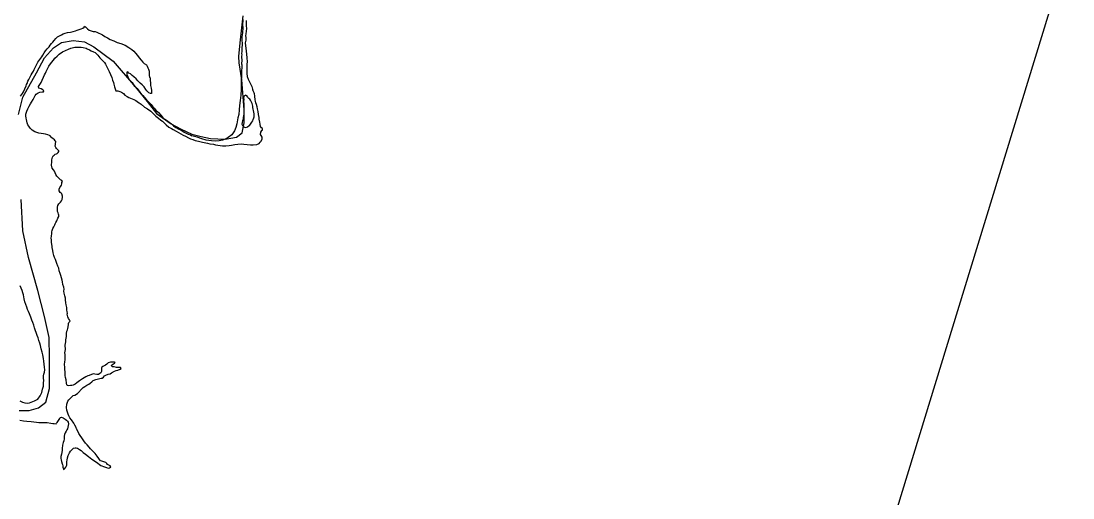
# Model space of a CAD drawing. Extents: x -939622 to -934245, y 1383184 to 1385301.
# Drawn here: x -935568.75 to -935529.98, y 1384203.12 to 1384220.72 of the extents above; entities that cross this region are included whole.
import ezdxf

# ---------------------------------------------------------------- set-up
doc = ezdxf.new("R2010")
doc.units = 0
for name, color, linetype in [('2', 7, 'Continuous'), ('9', 7, 'Continuous'), ('Level 2', 7, 'Continuous')]:
    doc.layers.add(name, color=color, linetype=linetype)

msp = doc.modelspace()

# ---------------------------------------------------------------- linework, layer by layer
at = {"layer": '2'}
for points in [[(-935561.23, 1384216.365), (-935560.815, 1384216.437), (-935560.599, 1384216.599), (-935560.527, 1384216.96), (-935560.527, 1384217.447), (-935560.617, 1384218.547), (-935560.707, 1384219.178), (-935560.725, 1384219.413), (-935560.671, 1384219.918), (-935560.563, 1384220.91)], [(-935568.842, 1384217.27), (-935568.682, 1384217.912), (-935568.177, 1384218.807), (-935567.879, 1384219.357), (-935567.558, 1384219.724), (-935567.26, 1384219.931), (-935566.824, 1384219.999), (-935566.412, 1384219.954), (-935566.068, 1384219.77), (-935565.357, 1384219.243), (-935564.532, 1384218.279), (-935564.096, 1384217.752), (-935563.754, 1384217.303), (-935563.213, 1384216.924), (-935562.853, 1384216.725), (-935562.456, 1384216.545), (-935562.113, 1384216.455), (-935561.771, 1384216.383), (-935561.23, 1384216.365)], [(-935568.819, 1384206.353), (-935568.452, 1384206.353), (-935568.108, 1384206.445), (-935567.833, 1384206.652), (-935567.696, 1384207.156), (-935567.696, 1384208.303), (-935567.719, 1384209.037), (-935567.879, 1384209.816), (-935568.131, 1384210.78), (-935568.475, 1384211.995), (-935568.682, 1384212.981), (-935568.75, 1384214.128)]]:
    msp.add_lwpolyline(points, dxfattribs=at)
at = {"layer": '9'}
for points in [[(-935560.61, 1384219.121), (-935560.604, 1384219.304), (-935560.607, 1384219.364), (-935560.607, 1384219.418), (-935560.604, 1384219.469), (-935560.607, 1384219.52), (-935560.601, 1384219.595), (-935560.595, 1384219.679), (-935560.598, 1384219.745), (-935560.589, 1384219.832), (-935560.592, 1384219.913), (-935560.598, 1384219.985), (-935560.601, 1384220.066), (-935560.599, 1384220.136), (-935560.584, 1384220.214), (-935560.581, 1384220.286), (-935560.575, 1384220.352), (-935560.569, 1384220.403), (-935560.569, 1384220.46), (-935560.569, 1384220.502), (-935560.575, 1384220.559), (-935560.581, 1384220.634), (-935560.569, 1384220.709), (-935560.569, 1384220.781)], [(-935560.453, 1384220.734), (-935560.452, 1384220.644), (-935560.448, 1384220.536), (-935560.441, 1384220.446), (-935560.447, 1384220.34), (-935560.467, 1384220.247), (-935560.475, 1384220.175), (-935560.462, 1384220.109), (-935560.471, 1384220.016), (-935560.488, 1384219.916), (-935560.481, 1384219.808), (-935560.462, 1384219.712), (-935560.452, 1384219.61), (-935560.445, 1384219.499), (-935560.432, 1384219.361), (-935560.422, 1384219.214), (-935560.43, 1384219.127), (-935560.426, 1384219.042), (-935560.434, 1384218.94), (-935560.434, 1384218.877), (-935560.43, 1384218.784), (-935560.411, 1384218.667), (-935560.377, 1384218.58), (-935560.325, 1384218.473), (-935560.279, 1384218.38), (-935560.249, 1384218.302), (-935560.215, 1384218.206), (-935560.203, 1384218.173)], [(-935568.765, 1384217.95), (-935568.732, 1384217.999), (-935568.69, 1384218.05), (-935568.661, 1384218.11), (-935568.611, 1384218.222), (-935568.564, 1384218.328), (-935568.544, 1384218.376), (-935568.526, 1384218.418), (-935568.494, 1384218.503), (-935568.467, 1384218.566), (-935568.417, 1384218.666), (-935568.379, 1384218.732), (-935568.335, 1384218.799), (-935568.293, 1384218.865), (-935568.264, 1384218.932), (-935568.134, 1384219.206), (-935568.06, 1384219.297), (-935567.983, 1384219.4), (-935567.942, 1384219.458), (-935567.892, 1384219.545), (-935567.844, 1384219.624), (-935567.785, 1384219.697), (-935567.714, 1384219.77), (-935567.672, 1384219.83), (-935567.628, 1384219.888), (-935567.578, 1384219.945), (-935567.524, 1384220.003), (-935567.462, 1384220.076), (-935567.411, 1384220.13), (-935567.334, 1384220.17), (-935567.262, 1384220.213), (-935567.197, 1384220.252), (-935567.119, 1384220.277), (-935567.041, 1384220.296), (-935566.922, 1384220.312), (-935566.823, 1384220.334), (-935566.745, 1384220.359), (-935566.676, 1384220.384), (-935566.602, 1384220.406)], [(-935566.602, 1384220.406), (-935566.539, 1384220.427), (-935566.473, 1384220.455), (-935566.429, 1384220.497), (-935566.417, 1384220.525), (-935566.378, 1384220.507), (-935566.336, 1384220.468), (-935566.305, 1384220.433), (-935566.245, 1384220.382), (-935566.17, 1384220.353), (-935566.086, 1384220.336), (-935566.014, 1384220.327), (-935565.96, 1384220.313), (-935565.881, 1384220.274), (-935565.824, 1384220.251), (-935565.743, 1384220.21), (-935565.665, 1384220.153), (-935565.568, 1384220.097), (-935565.469, 1384220.041), (-935565.331, 1384219.985), (-935565.207, 1384219.927), (-935565.075, 1384219.889), (-935564.907, 1384219.83), (-935564.777, 1384219.742), (-935564.672, 1384219.67), (-935564.593, 1384219.611), (-935564.533, 1384219.534), (-935564.463, 1384219.453), (-935564.396, 1384219.367), (-935564.324, 1384219.28), (-935564.263, 1384219.206), (-935564.209, 1384219.155), (-935564.13, 1384219.102), (-935564.097, 1384219.057), (-935564.075, 1384218.994), (-935564.054, 1384218.937), (-935564.032, 1384218.875), (-935564.029, 1384218.814), (-935564.022, 1384218.712), (-935564.015, 1384218.646), (-935563.991, 1384218.617), (-935563.993, 1384218.517), (-935563.975, 1384218.445), (-935563.983, 1384218.346), (-935563.958, 1384218.247), (-935563.942, 1384218.154), (-935563.939, 1384218.094), (-935563.947, 1384218.043), (-935563.983, 1384218.049), (-935564.046, 1384218.075), (-935564.11, 1384218.147), (-935564.152, 1384218.191), (-935564.21, 1384218.293), (-935564.28, 1384218.367), (-935564.358, 1384218.43), (-935564.44, 1384218.516), (-935564.512, 1384218.587), (-935564.591, 1384218.662), (-935564.651, 1384218.712), (-935564.721, 1384218.766), (-935564.781, 1384218.801), (-935564.82, 1384218.84), (-935564.856, 1384218.827), (-935564.852, 1384218.743), (-935564.809, 1384218.656), (-935564.767, 1384218.564), (-935564.712, 1384218.513), (-935564.655, 1384218.451), (-935564.585, 1384218.331), (-935564.534, 1384218.293), (-935564.47, 1384218.224), (-935564.4, 1384218.135), (-935564.355, 1384218.081), (-935564.261, 1384217.977), (-935564.195, 1384217.902), (-935564.125, 1384217.816), (-935564.052, 1384217.732), (-935563.952, 1384217.634), (-935563.898, 1384217.554), (-935563.849, 1384217.503), (-935563.78, 1384217.432), (-935563.686, 1384217.348), (-935563.595, 1384217.25), (-935563.517, 1384217.14), (-935563.456, 1384217.098), (-935563.357, 1384217.033), (-935563.293, 1384216.983), (-935563.206, 1384216.921), (-935563.13, 1384216.846), (-935563.046, 1384216.79), (-935562.956, 1384216.746), (-935562.853, 1384216.69), (-935562.793, 1384216.654), (-935562.733, 1384216.619), (-935562.643, 1384216.575), (-935562.588, 1384216.548), (-935562.501, 1384216.516), (-935562.456, 1384216.486)], [(-935567.622, 1384215.434), (-935567.613, 1384215.489), (-935567.617, 1384215.564), (-935567.614, 1384215.594), (-935567.606, 1384215.642), (-935567.588, 1384215.693), (-935567.567, 1384215.744), (-935567.532, 1384215.775), (-935567.496, 1384215.802), (-935567.445, 1384215.821), (-935567.421, 1384215.836), (-935567.383, 1384215.863), (-935567.356, 1384215.9), (-935567.362, 1384215.933), (-935567.402, 1384215.974), (-935567.441, 1384216.013), (-935567.471, 1384216.052), (-935567.49, 1384216.106), (-935567.481, 1384216.163), (-935567.476, 1384216.19), (-935567.473, 1384216.28), (-935567.488, 1384216.301), (-935567.513, 1384216.334), (-935567.573, 1384216.387), (-935567.609, 1384216.414), (-935567.676, 1384216.477), (-935567.703, 1384216.491), (-935567.763, 1384216.521), (-935567.847, 1384216.544), (-935567.916, 1384216.555), (-935568.096, 1384216.584), (-935568.24, 1384216.63), (-935568.337, 1384216.689), (-935568.418, 1384216.761), (-935568.464, 1384216.841), (-935568.5, 1384216.889), (-935568.525, 1384216.967), (-935568.553, 1384217.081), (-935568.566, 1384217.141), (-935568.569, 1384217.222), (-935568.567, 1384217.285), (-935568.535, 1384217.397), (-935568.494, 1384217.481), (-935568.447, 1384217.578), (-935568.396, 1384217.659), (-935568.361, 1384217.726), (-935568.302, 1384217.82), (-935568.27, 1384217.895), (-935568.225, 1384217.971), (-935568.187, 1384218.025), (-935568.121, 1384218.068), (-935568.059, 1384218.092), (-935567.966, 1384218.108), (-935567.924, 1384218.112), (-935567.909, 1384218.145), (-935567.952, 1384218.181), (-935568.003, 1384218.219), (-935568.096, 1384218.242), (-935568.111, 1384218.302), (-935568.058, 1384218.375), (-935568.011, 1384218.45), (-935567.97, 1384218.538), (-935567.917, 1384218.647), (-935567.881, 1384218.731), (-935567.852, 1384218.792), (-935567.82, 1384218.852), (-935567.722, 1384219.048), (-935567.628, 1384219.187), (-935567.554, 1384219.281), (-935567.503, 1384219.348), (-935567.423, 1384219.424), (-935567.34, 1384219.497), (-935567.218, 1384219.579), (-935567.116, 1384219.634), (-935567, 1384219.686), (-935566.91, 1384219.723), (-935566.77, 1384219.749), (-935566.668, 1384219.759), (-935566.539, 1384219.754), (-935566.461, 1384219.746), (-935566.347, 1384219.714), (-935566.314, 1384219.696), (-935566.227, 1384219.655), (-935566.166, 1384219.62), (-935566.085, 1384219.584), (-935566.019, 1384219.552), (-935565.989, 1384219.537), (-935565.916, 1384219.463), (-935565.84, 1384219.358), (-935565.783, 1384219.299), (-935565.677, 1384219.195), (-935565.638, 1384219.132), (-935565.601, 1384219.057), (-935565.543, 1384218.935), (-935565.5, 1384218.851), (-935565.452, 1384218.749), (-935565.409, 1384218.635), (-935565.375, 1384218.54), (-935565.341, 1384218.45), (-935565.328, 1384218.384), (-935565.301, 1384218.297)], [(-935560.61, 1384219.121), (-935560.642, 1384218.427)], [(-935565.301, 1384218.297), (-935565.279, 1384218.216), (-935565.254, 1384218.144), (-935565.182, 1384218.142), (-935565.107, 1384218.122), (-935565.047, 1384218.092), (-935564.978, 1384218.039), (-935564.92, 1384217.982), (-935564.833, 1384217.932), (-935564.773, 1384217.897), (-935564.658, 1384217.847), (-935564.598, 1384217.823), (-935564.52, 1384217.782), (-935564.421, 1384217.711), (-935564.399, 1384217.696), (-935564.324, 1384217.646), (-935564.203, 1384217.536), (-935564.095, 1384217.474), (-935563.971, 1384217.391), (-935563.893, 1384217.316), (-935563.778, 1384217.209), (-935563.681, 1384217.129), (-935563.594, 1384217.055), (-935563.534, 1384217.019), (-935563.482, 1384216.975), (-935563.398, 1384216.892), (-935563.304, 1384216.808), (-935563.208, 1384216.752), (-935563.141, 1384216.714), (-935563.033, 1384216.652), (-935562.949, 1384216.605), (-935562.864, 1384216.551), (-935562.771, 1384216.504), (-935562.693, 1384216.466), (-935562.578, 1384216.413), (-935562.503, 1384216.378), (-935562.419, 1384216.345), (-935562.335, 1384216.31), (-935562.215, 1384216.284), (-935562.068, 1384216.253), (-935561.872, 1384216.213), (-935561.797, 1384216.192), (-935561.662, 1384216.17), (-935561.578, 1384216.149), (-935561.5, 1384216.135), (-935561.413, 1384216.121), (-935561.329, 1384216.116), (-935561.227, 1384216.12), (-935561.197, 1384216.12), (-935561.084, 1384216.124), (-935560.988, 1384216.143), (-935560.868, 1384216.159), (-935560.754, 1384216.173), (-935560.635, 1384216.183), (-935560.533, 1384216.178), (-935560.416, 1384216.164), (-935560.293, 1384216.153), (-935560.194, 1384216.148), (-935560.056, 1384216.167), (-935559.979, 1384216.198), (-935559.94, 1384216.244), (-935559.901, 1384216.289), (-935559.86, 1384216.374), (-935559.864, 1384216.44), (-935559.894, 1384216.5), (-935559.922, 1384216.535), (-935559.913, 1384216.614), (-935559.878, 1384216.674), (-935559.854, 1384216.698), (-935559.855, 1384216.758), (-935559.882, 1384216.782), (-935559.921, 1384216.824), (-935559.94, 1384216.911), (-935559.949, 1384216.983), (-935559.968, 1384217.097), (-935559.978, 1384217.157), (-935559.997, 1384217.268), (-935560.01, 1384217.382), (-935560.032, 1384217.475), (-935560.05, 1384217.556), (-935560.069, 1384217.643), (-935560.094, 1384217.706), (-935560.109, 1384217.76), (-935560.122, 1384217.817), (-935560.125, 1384217.847), (-935560.128, 1384217.91), (-935560.132, 1384217.964), (-935560.141, 1384218.027), (-935560.157, 1384218.066), (-935560.186, 1384218.123)], [(-935560.641, 1384218.491), (-935560.642, 1384218.427), (-935560.643, 1384218.19), (-935560.654, 1384217.989), (-935560.676, 1384217.784), (-935560.701, 1384217.6), (-935560.715, 1384217.438), (-935560.722, 1384217.276), (-935560.754, 1384217.143), (-935560.8, 1384216.923), (-935560.832, 1384216.794), (-935560.882, 1384216.664), (-935560.979, 1384216.522), (-935561.116, 1384216.418), (-935561.223, 1384216.357), (-935561.328, 1384216.326), (-935561.448, 1384216.304), (-935561.585, 1384216.288), (-935561.735, 1384216.295), (-935561.924, 1384216.329), (-935562.087, 1384216.37), (-935562.258, 1384216.428), (-935562.456, 1384216.486)], [(-935560.522, 1384217.952), (-935560.539, 1384217.927), (-935560.545, 1384217.884), (-935560.541, 1384217.827), (-935560.547, 1384217.758), (-935560.54, 1384217.656), (-935560.542, 1384217.554), (-935560.541, 1384217.476), (-935560.543, 1384217.404), (-935560.54, 1384217.356), (-935560.542, 1384217.28), (-935560.554, 1384217.217), (-935560.562, 1384217.163), (-935560.568, 1384217.097), (-935560.585, 1384217.052), (-935560.606, 1384216.976), (-935560.614, 1384216.916), (-935560.593, 1384216.862), (-935560.55, 1384216.809), (-935560.514, 1384216.797), (-935560.463, 1384216.794), (-935560.409, 1384216.819), (-935560.347, 1384216.859), (-935560.32, 1384216.88), (-935560.29, 1384216.916), (-935560.27, 1384216.95), (-935560.243, 1384216.983), (-935560.211, 1384217.034), (-935560.19, 1384217.089), (-935560.17, 1384217.146), (-935560.164, 1384217.185), (-935560.158, 1384217.221), (-935560.159, 1384217.293), (-935560.166, 1384217.356), (-935560.181, 1384217.416), (-935560.193, 1384217.47), (-935560.206, 1384217.527), (-935560.206, 1384217.581), (-935560.222, 1384217.632), (-935560.234, 1384217.68), (-935560.256, 1384217.728), (-935560.271, 1384217.749), (-935560.289, 1384217.803), (-935560.32, 1384217.83), (-935560.35, 1384217.856), (-935560.374, 1384217.883), (-935560.395, 1384217.91), (-935560.426, 1384217.964), (-935560.431, 1384217.969)], [(-935560.518, 1384217.957), (-935560.522, 1384217.952)], [(-935560.465, 1384217.984), (-935560.518, 1384217.957)], [(-935560.465, 1384217.984), (-935560.431, 1384217.969)], [(-935560.186, 1384218.123), (-935560.203, 1384218.173)], [(-935567.115, 1384208.6), (-935567.119, 1384208.759), (-935567.102, 1384208.883), (-935567.1, 1384208.958), (-935567.08, 1384209.081), (-935567.069, 1384209.184), (-935567.061, 1384209.271), (-935567.037, 1384209.328), (-935567.02, 1384209.376), (-935567.014, 1384209.44), (-935567.006, 1384209.518), (-935567.003, 1384209.554), (-935566.983, 1384209.59), (-935566.959, 1384209.62), (-935566.944, 1384209.645), (-935566.966, 1384209.695), (-935566.999, 1384209.737), (-935567.027, 1384209.803), (-935567.045, 1384209.902), (-935567.04, 1384209.944), (-935567.046, 1384209.992), (-935567.056, 1384210.058), (-935567.057, 1384210.151), (-935567.081, 1384210.244), (-935567.097, 1384210.322), (-935567.107, 1384210.427), (-935567.111, 1384210.496), (-935567.138, 1384210.574), (-935567.157, 1384210.673), (-935567.167, 1384210.751), (-935567.164, 1384210.82), (-935567.177, 1384210.898), (-935567.205, 1384211.003), (-935567.218, 1384211.093), (-935567.23, 1384211.156), (-935567.261, 1384211.246), (-935567.286, 1384211.324), (-935567.31, 1384211.402), (-935567.347, 1384211.507), (-935567.36, 1384211.597), (-935567.388, 1384211.678), (-935567.425, 1384211.773), (-935567.449, 1384211.851), (-935567.483, 1384211.923), (-935567.519, 1384211.989), (-935567.547, 1384212.073), (-935567.569, 1384212.16), (-935567.582, 1384212.25), (-935567.598, 1384212.358), (-935567.598, 1384212.409), (-935567.62, 1384212.478), (-935567.629, 1384212.565), (-935567.627, 1384212.64), (-935567.634, 1384212.709), (-935567.628, 1384212.778), (-935567.617, 1384212.877), (-935567.612, 1384212.937), (-935567.597, 1384212.989), (-935567.574, 1384213.058), (-935567.538, 1384213.13), (-935567.509, 1384213.194), (-935567.497, 1384213.23), (-935567.468, 1384213.29), (-935567.435, 1384213.348), (-935567.391, 1384213.441), (-935567.362, 1384213.508), (-935567.359, 1384213.556), (-935567.366, 1384213.589), (-935567.381, 1384213.637), (-935567.409, 1384213.691), (-935567.412, 1384213.781), (-935567.401, 1384213.856), (-935567.392, 1384213.907), (-935567.351, 1384213.977), (-935567.301, 1384214.037), (-935567.259, 1384214.086), (-935567.233, 1384214.134), (-935567.218, 1384214.218), (-935567.222, 1384214.254), (-935567.252, 1384214.347), (-935567.271, 1384214.362), (-935567.313, 1384214.395), (-935567.349, 1384214.457), (-935567.344, 1384214.518), (-935567.326, 1384214.578), (-935567.288, 1384214.626), (-935567.261, 1384214.66), (-935567.25, 1384214.717), (-935567.244, 1384214.759), (-935567.224, 1384214.804), (-935567.248, 1384214.837), (-935567.293, 1384214.864), (-935567.369, 1384214.932), (-935567.429, 1384214.998), (-935567.468, 1384215.054), (-935567.487, 1384215.117), (-935567.514, 1384215.174), (-935567.554, 1384215.225), (-935567.599, 1384215.287), (-935567.627, 1384215.404), (-935567.622, 1384215.434)], [(-935568.8, 1384206.702), (-935568.692, 1384206.655), (-935568.605, 1384206.626), (-935568.515, 1384206.621), (-935568.443, 1384206.631), (-935568.252, 1384206.702), (-935568.136, 1384206.772), (-935568.05, 1384206.89), (-935567.985, 1384207.011), (-935567.953, 1384207.132), (-935567.924, 1384207.249), (-935567.916, 1384207.366), (-935567.914, 1384207.459), (-935567.918, 1384207.547), (-935567.921, 1384207.622), (-935567.907, 1384207.691), (-935567.89, 1384207.763), (-935567.878, 1384207.853), (-935567.879, 1384207.95), (-935567.892, 1384208.058), (-935567.905, 1384208.166), (-935567.918, 1384208.268), (-935567.946, 1384208.4), (-935567.965, 1384208.502), (-935568.002, 1384208.624), (-935568.036, 1384208.747), (-935568.055, 1384208.828), (-935568.089, 1384208.933), (-935568.123, 1384209.032), (-935568.159, 1384209.119), (-935568.196, 1384209.227), (-935568.218, 1384209.289), (-935568.252, 1384209.4), (-935568.282, 1384209.493), (-935568.316, 1384209.601), (-935568.35, 1384209.685), (-935568.39, 1384209.793), (-935568.433, 1384209.912), (-935568.473, 1384209.999), (-935568.512, 1384210.074), (-935568.54, 1384210.158), (-935568.577, 1384210.262), (-935568.608, 1384210.364), (-935568.633, 1384210.472), (-935568.648, 1384210.544), (-935568.661, 1384210.613), (-935568.683, 1384210.694), (-935568.707, 1384210.781), (-935568.741, 1384210.868), (-935568.778, 1384210.946)], [(-935565.668, 1384207.626), (-935565.623, 1384207.656), (-935565.534, 1384207.684), (-935565.462, 1384207.703), (-935565.414, 1384207.737), (-935565.301, 1384207.798), (-935565.238, 1384207.823), (-935565.185, 1384207.841), (-935565.098, 1384207.872), (-935565.065, 1384207.899), (-935565.089, 1384207.932), (-935565.149, 1384207.929), (-935565.23, 1384207.934), (-935565.314, 1384207.954), (-935565.38, 1384207.965), (-935565.414, 1384207.992), (-935565.402, 1384208.034), (-935565.348, 1384208.071), (-935565.307, 1384208.095), (-935565.283, 1384208.114), (-935565.301, 1384208.137), (-935565.358, 1384208.134), (-935565.406, 1384208.133), (-935565.448, 1384208.127), (-935565.534, 1384208.102), (-935565.585, 1384208.059), (-935565.633, 1384208.023), (-935565.683, 1384207.992), (-935565.737, 1384207.971), (-935565.767, 1384207.946), (-935565.787, 1384207.913), (-935565.787, 1384207.832), (-935565.78, 1384207.79), (-935565.807, 1384207.742), (-935565.849, 1384207.708), (-935565.899, 1384207.678), (-935565.962, 1384207.674), (-935566.028, 1384207.685), (-935566.079, 1384207.697), (-935566.151, 1384207.681), (-935566.237, 1384207.638), (-935566.285, 1384207.629), (-935566.363, 1384207.589), (-935566.422, 1384207.552), (-935566.479, 1384207.519), (-935566.521, 1384207.491), (-935566.601, 1384207.448), (-935566.646, 1384207.412), (-935566.691, 1384207.372), (-935566.759, 1384207.321), (-935566.831, 1384207.284), (-935566.875, 1384207.271), (-935566.926, 1384207.271), (-935566.992, 1384207.261), (-935567.037, 1384207.273), (-935567.058, 1384207.294), (-935567.077, 1384207.357), (-935567.09, 1384207.48), (-935567.106, 1384207.561), (-935567.118, 1384207.642), (-935567.119, 1384207.708), (-935567.12, 1384207.78), (-935567.132, 1384207.867), (-935567.13, 1384207.939), (-935567.146, 1384208.056), (-935567.135, 1384208.134), (-935567.127, 1384208.23), (-935567.118, 1384208.276), (-935567.125, 1384208.342), (-935567.125, 1384208.414), (-935567.132, 1384208.474), (-935567.123, 1384208.534), (-935567.115, 1384208.6)], [(-935567.264, 1384204.734), (-935567.284, 1384204.65), (-935567.277, 1384204.581), (-935567.274, 1384204.533), (-935567.255, 1384204.461), (-935567.231, 1384204.38), (-935567.221, 1384204.35), (-935567.212, 1384204.308), (-935567.205, 1384204.254), (-935567.202, 1384204.224), (-935567.184, 1384204.173), (-935567.163, 1384204.18), (-935567.136, 1384204.207), (-935567.095, 1384204.258), (-935567.062, 1384204.334), (-935567.063, 1384204.418), (-935567.06, 1384204.463), (-935567.055, 1384204.511), (-935567.035, 1384204.607), (-935567.009, 1384204.692), (-935566.988, 1384204.74), (-935566.961, 1384204.791), (-935566.923, 1384204.849), (-935566.899, 1384204.876), (-935566.855, 1384204.925), (-935566.816, 1384204.961), (-935566.756, 1384204.965), (-935566.717, 1384204.965), (-935566.666, 1384204.957), (-935566.597, 1384204.912), (-935566.534, 1384204.877), (-935566.461, 1384204.802), (-935566.377, 1384204.74), (-935566.262, 1384204.651), (-935566.138, 1384204.553), (-935565.973, 1384204.447), (-935565.804, 1384204.322), (-935565.671, 1384204.266), (-935565.599, 1384204.243), (-935565.542, 1384204.226), (-935565.491, 1384204.235), (-935565.456, 1384204.254), (-935565.441, 1384204.275), (-935565.462, 1384204.311), (-935565.51, 1384204.328), (-935565.558, 1384204.358), (-935565.592, 1384204.393), (-935565.628, 1384204.435), (-935565.694, 1384204.455), (-935565.775, 1384204.473), (-935565.823, 1384204.493), (-935565.854, 1384204.541), (-935565.884, 1384204.58), (-935565.939, 1384204.669), (-935566.014, 1384204.759), (-935566.084, 1384204.824), (-935566.19, 1384204.937), (-935566.238, 1384204.994), (-935566.317, 1384205.077), (-935566.371, 1384205.149), (-935566.432, 1384205.229), (-935566.508, 1384205.343), (-935566.569, 1384205.423), (-935566.614, 1384205.504), (-935566.651, 1384205.585), (-935566.7, 1384205.675), (-935566.721, 1384205.716), (-935566.77, 1384205.806), (-935566.806, 1384205.878), (-935566.888, 1384206), (-935566.946, 1384206.081), (-935566.991, 1384206.149), (-935567.016, 1384206.212), (-935567.041, 1384206.281), (-935567.059, 1384206.359), (-935567.069, 1384206.458), (-935567.058, 1384206.581), (-935567.02, 1384206.69), (-935566.991, 1384206.738), (-935566.943, 1384206.79), (-935566.896, 1384206.841), (-935566.833, 1384206.902), (-935566.764, 1384206.918), (-935566.675, 1384206.979), (-935566.622, 1384207.031), (-935566.589, 1384207.067), (-935566.568, 1384207.091), (-935566.509, 1384207.149), (-935566.458, 1384207.194), (-935566.396, 1384207.24), (-935566.327, 1384207.286), (-935566.253, 1384207.32), (-935566.196, 1384207.362), (-935566.143, 1384207.411), (-935566.089, 1384207.456), (-935565.991, 1384207.497), (-935565.889, 1384207.522), (-935565.802, 1384207.54), (-935565.754, 1384207.547), (-935565.716, 1384207.583), (-935565.668, 1384207.626)], [(-935568.788, 1384205.987), (-935568.665, 1384205.962), (-935568.542, 1384205.951), (-935568.38, 1384205.946), (-935568.278, 1384205.929), (-935568.176, 1384205.915), (-935568.092, 1384205.91), (-935567.963, 1384205.902), (-935567.867, 1384205.903), (-935567.792, 1384205.907), (-935567.654, 1384205.884), (-935567.579, 1384205.873), (-935567.528, 1384205.865), (-935567.453, 1384205.862), (-935567.441, 1384205.878), (-935567.415, 1384205.908), (-935567.391, 1384205.941), (-935567.347, 1384206.011), (-935567.326, 1384206.053), (-935567.302, 1384206.086), (-935567.258, 1384206.099), (-935567.201, 1384206.078), (-935567.122, 1384206.034), (-935567.077, 1384205.989), (-935567.041, 1384205.96), (-935567.013, 1384205.915), (-935567.004, 1384205.855), (-935567.018, 1384205.795), (-935567.027, 1384205.728), (-935567.038, 1384205.677), (-935567.068, 1384205.632), (-935567.085, 1384205.581), (-935567.127, 1384205.52), (-935567.147, 1384205.457), (-935567.162, 1384205.397), (-935567.164, 1384205.33), (-935567.164, 1384205.297), (-935567.172, 1384205.231), (-935567.198, 1384205.162), (-935567.222, 1384205.071), (-935567.233, 1384204.951), (-935567.235, 1384204.891), (-935567.243, 1384204.798), (-935567.264, 1384204.734)]]:
    msp.add_lwpolyline(points, dxfattribs=at)
at = {"layer": 'Level 2'}
msp.add_lwpolyline([(-935540.604, 1384189.19), (-935536.682, 1384202.002), (-935533.993, 1384210.798), (-935530.05, 1384223.688), (-935529.982, 1384223.894)], dxfattribs=at)

doc.saveas('drawing.dxf')
